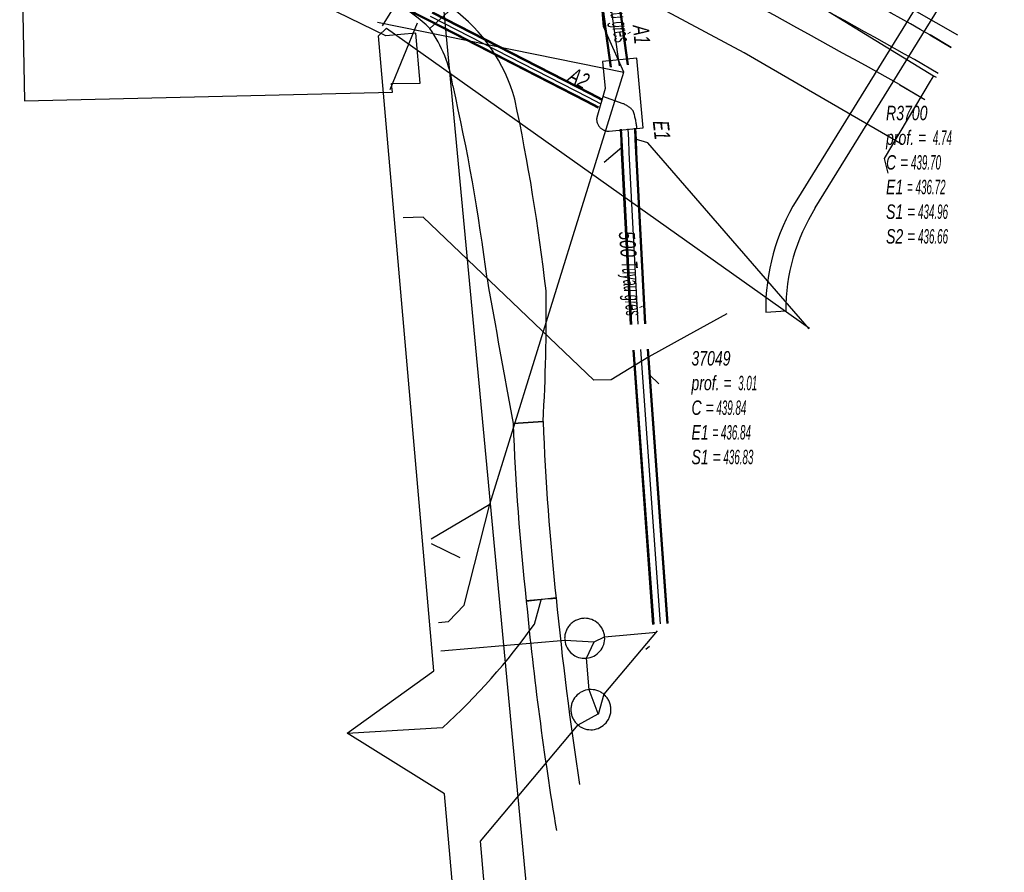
# Model space of a CAD drawing. Header units: metres. Extents: x 2695563 to 2696938, y 1260544 to 1262032.
# Tile 317 of 340: x 2696896 to 2696931, y 1261609 to 1261638. Entities that reach past the tile are written whole.
import ezdxf

# ---------------------------------------------------------------- set-up
doc = ezdxf.new("R2010")
doc.units = ezdxf.units.M
doc.header["$LTSCALE"] = 100
doc.linetypes.add('AUSGEZOGEN', pattern=[0])
doc.linetypes.add('STRICHLINIE2_S3', pattern=[0.25, 0.15, -0.1])
for name, color, linetype in [('Eau portable_Cadastre des conduites_Conduite', 171, 'AUSGEZOGEN'), ('EU_Cadastre des conduites', 24, 'AUSGEZOGEN'), ('EU_Cadastre des conduites – Texte', 7, 'AUSGEZOGEN'), ('EU_Cadastre des conduites_Axe de tracé', 24, 'AUSGEZOGEN'), ('EU_Cadastre des conduites_Ouvrage spécial – Ligne de détail', 24, 'AUSGEZOGEN'), ('EU_Cadastre des conduites_Ouvrage spécial – Polygone de détail', 24, 'AUSGEZOGEN'), ('EU_Cadastre des conduites_Regard normalisé – Texte', 24, 'AUSGEZOGEN'), ('EU_Cadastre des conduites_Regard – Ligne de détail', 24, 'AUSGEZOGEN'), ('EU_Cadastre des conduites_Regard – Polygone de détail', 24, 'AUSGEZOGEN'), ('EU_Cadastre des conduites_Texte entrée-sortie', 24, 'AUSGEZOGEN'), ('Réseau électrique_Cadastre des conduite_Bord du tracé', 1, 'AUSGEZOGEN'), ('Réseau électrique_Cadastre des conduite_Tronçon de tracé', 1, 'AUSGEZOGEN'), ('Réseau électrique_Cadastre des conduites_Ouvrage_Surface-Ligne-Point', 1, 'AUSGEZOGEN'), ('Télécommunications_SW_Cadastre des conduites_Bord du tracé', 94, 'AUSGEZOGEN')]:
    doc.layers.add(name, color=color, linetype=linetype)
doc.styles.add('ARIAL', font='arial.ttf')
pattern_1 = [(0, (2708005, 1273150), (6075, 6075), [6075, -6075]), (90, (2708005, 1273150), (-6075, 6075), [6075, -6075])]

# ---------------------------------------------------------------- blocks, each defined once
blk = doc.blocks.new('COMPLEXOBJECT_1527')
at = {"layer": 'EU_Cadastre des conduites_Regard – Polygone de détail', "color": 24, "linetype": 'STRICHLINIE2_S3', "transparency": 33554687}
for centre, radius, start, end in [((6915.188, 11617.021), 0.699, 90.6037, 185.2313), ((6915.188, 11617.02), 0.701, 4.7876, 90.568), ((6915.189, 11617.02), 0.699, 185.1613, 274.796), ((6915.188, 11617.021), 0.7, 274.844, 4.6697)]:
    blk.add_arc(centre, radius, start, end, dxfattribs=at)
blk = doc.blocks.new('COMPLEXOBJECT_1528')
at = {"layer": 'EU_Cadastre des conduites_Regard – Polygone de détail', "color": 24, "linetype": 'STRICHLINIE2_S3', "transparency": 33554687}
for centre, radius, start, end in [((6915.408, 11614.526), 0.703, 61.5043, 149.8883), ((6915.406, 11614.528), 0.702, 330.3933, 61.2928), ((6915.409, 11614.526), 0.703, 149.9551, 240.9158), ((6915.405, 11614.526), 0.702, 241.1992, 330.564)]:
    blk.add_arc(centre, radius, start, end, dxfattribs=at)
blk = doc.blocks.new('COMPLEXOBJECT_1530')
at = {"layer": 'EU_Cadastre des conduites_Ouvrage spécial – Ligne de détail', "color": 24, "linetype": 'STRICHLINIE2_S3', "transparency": 33554687}
blk.add_line((6916.536, 11635.713), (6915.822, 11635.969), dxfattribs=at)
for centre, radius, start, end in [((6916.187, 11634.863), 0.919, 40.6937, 67.7032), ((6914.062, 11634.53), 2.972, 6.6514, 18.2824)]:
    blk.add_arc(centre, radius, start, end, dxfattribs=at)
blk = doc.blocks.new('COMPLEXOBJECT_1538')
at = {"layer": 'EU_Cadastre des conduites_Ouvrage spécial – Polygone de détail', "color": 24, "linetype": 'STRICHLINIE2_S3', "transparency": 33554687}
blk.add_line((6916.044, 11634.752), (6917.239, 11634.866), dxfattribs=at)
blk.add_lwpolyline([(6917.239, 11634.866), (6917.008, 11637.305), (6915.813, 11637.192), (6915.903, 11636.248), (6915.611, 11635.231)], dxfattribs=at)
for centre, radius, start, end in [((6916.027, 11635.173), 0.42, 172.0835, 229.461), ((6916.03, 11635.177), 0.425, 229.4053, 271.8387)]:
    blk.add_arc(centre, radius, start, end, dxfattribs=at)
blk = doc.blocks.new('COMPLEXOBJECT_1549')
at = {"layer": 'EU_Cadastre des conduites', "color": 24, "linetype": 'AUSGEZOGEN', "transparency": 33554687}
for p, q in [((6915.485, 11643.412), (6914.875, 11643.739)), ((6927.543, 11636.77), (6926.72, 11637.253))]:
    blk.add_line(p, q, dxfattribs=at)
for centre, radius, start, end in [((6571.363, 11001.683), 728.175, 62.383715, 62.914974), ((6561.795, 10983.915), 748.354, 61.848204, 62.365194), ((6568.486, 10997.104), 733.568, 60.768185, 61.76892)]:
    blk.add_arc(centre, radius, start, end, dxfattribs=at)
blk = doc.blocks.new('COMPLEXOBJECT_1729')
at = {"layer": 'Réseau électrique_Cadastre des conduite_Bord du tracé', "color": 1, "linetype": 'AUSGEZOGEN', "transparency": 33554687}
blk.add_line((6921.516, 11628.421), (6922.215, 11628.469), dxfattribs=at)
blk.add_lwpolyline([(6923.25, 11632.071), (6929.857, 11642.763), (6929.255, 11643.119), (6922.603, 11632.355)], dxfattribs=at)
for centre, radius, start, end in [((6928.813, 11628.522), 7.298, 148.3151, 180.793), ((6929.009, 11628.466), 6.794, 147.9583, 179.9787)]:
    blk.add_arc(centre, radius, start, end, dxfattribs=at)
blk = doc.blocks.new('COMPLEXOBJECT_1833')
at = {"layer": 'Réseau électrique_Cadastre des conduite_Bord du tracé', "color": 1, "linetype": 'AUSGEZOGEN', "transparency": 33554687}
for p, q in [((6904.885, 11641.015), (6908.625, 11639.204)), ((6909.781, 11638.341), (6910.559, 11639.054))]:
    blk.add_line(p, q, dxfattribs=at)
blk.add_lwpolyline([(6909.177, 11640.104), (6905.345, 11641.959), (6904.885, 11641.015)], dxfattribs=at)
for centre, radius, start, end in [((6905.788, 11634.209), 6.8, 45.4413, 60.1058), ((6905.892, 11634.337), 5.582, 45.8326, 60.6818)]:
    blk.add_arc(centre, radius, start, end, dxfattribs=at)
blk = doc.blocks.new('COMPLEXOBJECT_1834')
at = {"layer": 'Réseau électrique_Cadastre des conduite_Bord du tracé', "color": 1, "linetype": 'AUSGEZOGEN', "transparency": 33554687}
blk.add_line((6913.736, 11624.606), (6912.688, 11624.528), dxfattribs=at)
for centre, radius, start, end in [((7000.092, 11627.877), 87.468, 182.19425, 186.26355), ((7000.327, 11627.879), 86.653, 182.16492, 186.27312), ((6914.732, 11603.931), 14.49, 92.1301, 96.2823)]:
    blk.add_arc(centre, radius, start, end, dxfattribs=at)
blk = doc.blocks.new('COMPLEXOBJECT_1835')
at = {"layer": 'Réseau électrique_Cadastre des conduite_Bord du tracé', "color": 1, "linetype": 'AUSGEZOGEN', "transparency": 33554687}
blk.add_line((6914.19, 11618.441), (6913.149, 11618.304), dxfattribs=at)
for centre, radius, start, end in [((7032.487, 11629.889), 119.899, 185.54473, 189.40345), ((7032.931, 11629.993), 119.301, 185.5568, 188.7207)]:
    blk.add_arc(centre, radius, start, end, dxfattribs=at)
blk = doc.blocks.new('COMPLEXOBJECT_1843')
at = {"layer": 'Réseau électrique_Cadastre des conduite_Bord du tracé', "color": 1, "linetype": 'AUSGEZOGEN', "transparency": 33554687}
for p, q in [((6910.559, 11639.054), (6909.781, 11638.341)), ((6912.688, 11624.528), (6913.736, 11624.606))]:
    blk.add_line(p, q, dxfattribs=at)
for centre, radius, start, end in [((6907.009, 11634.267), 5.96, 15.6164, 53.4419), ((6905.82, 11635.586), 4.825, 8.9681, 34.822), ((6843.609, 11621.06), 68.698, 7.13743, 12.84944), ((6840.519, 11620.678), 73.81, 6.60993, 11.8788), ((7740.98, 11776.525), 842.122, 190.048057, 190.398434), ((6850.959, 11628.307), 62.886, 356.62635, 0.79026)]:
    blk.add_arc(centre, radius, start, end, dxfattribs=at)
blk = doc.blocks.new('COMPLEXOBJECT_2702')
at = {"layer": 'Réseau électrique_Cadastre des conduite_Tronçon de tracé', "color": 1, "linetype": 'AUSGEZOGEN', "transparency": 33554687}
blk.add_line((6913.431, 11617.514), (6913.669, 11618.372), dxfattribs=at)
blk.add_arc((6895.321, 11630.361), 22.204, 312.1404, 324.6476, dxfattribs=at)

msp = doc.modelspace()

# ---------------------------------------------------------------- hatches: boundary and pattern name
at = {"layer": 'Réseau électrique_Cadastre des conduite_Bord du tracé', "lineweight": 18, "transparency": 33554687}
h = msp.add_hatch(dxfattribs=at)
h.set_pattern_fill('MUSTER', color=1, scale=6075, style=0, pattern_type=2)
h.set_pattern_definition(pattern_1)
h.paths.add_polyline_path([(2696923.185, 1261628.279), (2696923.186, 1261628.401), (2696923.19, 1261628.524), (2696923.195, 1261628.646), (2696923.203, 1261628.769), (2696923.213, 1261628.891), (2696923.225, 1261629.012), (2696923.239, 1261629.134), (2696923.256, 1261629.255), (2696923.275, 1261629.376), (2696923.296, 1261629.497), (2696923.319, 1261629.617), (2696923.344, 1261629.737), (2696923.371, 1261629.857), (2696923.401, 1261629.976), (2696923.433, 1261630.094), (2696923.466, 1261630.212), (2696923.502, 1261630.329), (2696923.54, 1261630.445), (2696923.581, 1261630.561), (2696923.623, 1261630.676), (2696923.667, 1261630.79), (2696923.713, 1261630.903), (2696923.762, 1261631.016), (2696923.812, 1261631.127), (2696923.865, 1261631.238), (2696923.919, 1261631.348), (2696923.975, 1261631.457), (2696924.034, 1261631.564), (2696924.094, 1261631.671), (2696924.156, 1261631.777), (2696924.22, 1261631.881), (2696930.827, 1261642.573), (2696930.225, 1261642.929), (2696923.573, 1261632.165), (2696923.504, 1261632.051), (2696923.437, 1261631.935), (2696923.372, 1261631.819), (2696923.31, 1261631.701), (2696923.249, 1261631.582), (2696923.191, 1261631.462), (2696923.135, 1261631.341), (2696923.081, 1261631.219), (2696923.029, 1261631.096), (2696922.98, 1261630.972), (2696922.932, 1261630.847), (2696922.888, 1261630.721), (2696922.845, 1261630.595), (2696922.805, 1261630.468), (2696922.767, 1261630.34), (2696922.731, 1261630.211), (2696922.698, 1261630.082), (2696922.667, 1261629.952), (2696922.639, 1261629.822), (2696922.613, 1261629.691), (2696922.589, 1261629.56), (2696922.568, 1261629.428), (2696922.549, 1261629.296), (2696922.533, 1261629.163), (2696922.519, 1261629.031), (2696922.507, 1261628.898), (2696922.498, 1261628.764), (2696922.491, 1261628.631), (2696922.487, 1261628.498), (2696922.485, 1261628.364), (2696922.486, 1261628.231)], flags=0)
h = msp.add_hatch(dxfattribs=at)
h.set_pattern_fill('MUSTER', color=1, scale=6075, style=0, pattern_type=2)
h.set_pattern_definition(pattern_1)
h.paths.add_polyline_path([(2696905.855, 1261640.825), (2696909.595, 1261639.014), (2696909.636, 1261638.991), (2696909.676, 1261638.968), (2696909.716, 1261638.944), (2696909.756, 1261638.92), (2696909.796, 1261638.896), (2696909.836, 1261638.871), (2696909.875, 1261638.846), (2696909.914, 1261638.82), (2696909.953, 1261638.795), (2696909.992, 1261638.769), (2696910.03, 1261638.742), (2696910.069, 1261638.716), (2696910.107, 1261638.689), (2696910.145, 1261638.662), (2696910.182, 1261638.634), (2696910.22, 1261638.606), (2696910.257, 1261638.578), (2696910.294, 1261638.549), (2696910.33, 1261638.52), (2696910.367, 1261638.491), (2696910.403, 1261638.462), (2696910.439, 1261638.432), (2696910.475, 1261638.402), (2696910.51, 1261638.372), (2696910.545, 1261638.341), (2696910.58, 1261638.31), (2696910.615, 1261638.279), (2696910.649, 1261638.247), (2696910.684, 1261638.215), (2696910.717, 1261638.183), (2696910.751, 1261638.151), (2696911.529, 1261638.864), (2696911.489, 1261638.903), (2696911.448, 1261638.942), (2696911.408, 1261638.981), (2696911.366, 1261639.019), (2696911.325, 1261639.057), (2696911.283, 1261639.094), (2696911.241, 1261639.131), (2696911.199, 1261639.168), (2696911.156, 1261639.205), (2696911.113, 1261639.241), (2696911.07, 1261639.277), (2696911.026, 1261639.312), (2696910.983, 1261639.347), (2696910.938, 1261639.382), (2696910.894, 1261639.416), (2696910.849, 1261639.45), (2696910.804, 1261639.484), (2696910.759, 1261639.517), (2696910.713, 1261639.55), (2696910.668, 1261639.582), (2696910.622, 1261639.614), (2696910.575, 1261639.646), (2696910.529, 1261639.677), (2696910.482, 1261639.708), (2696910.435, 1261639.739), (2696910.387, 1261639.769), (2696910.34, 1261639.799), (2696910.292, 1261639.828), (2696910.244, 1261639.857), (2696910.196, 1261639.886), (2696910.147, 1261639.914), (2696906.315, 1261641.769)], flags=0)
h = msp.add_hatch(dxfattribs=at)
h.set_pattern_fill('MUSTER', color=1, scale=6075, style=0, pattern_type=2)
h.set_pattern_definition(pattern_1)
h.paths.add_polyline_path([(2696914.706, 1261624.416), (2696914.715, 1261624.563), (2696914.723, 1261624.71), (2696914.73, 1261624.858), (2696914.738, 1261625.005), (2696914.745, 1261625.152), (2696914.752, 1261625.299), (2696914.758, 1261625.447), (2696914.764, 1261625.594), (2696914.77, 1261625.741), (2696914.775, 1261625.889), (2696914.781, 1261626.036), (2696914.785, 1261626.183), (2696914.79, 1261626.331), (2696914.794, 1261626.478), (2696914.797, 1261626.625), (2696914.801, 1261626.773), (2696914.804, 1261626.92), (2696914.806, 1261627.068), (2696914.809, 1261627.215), (2696914.81, 1261627.362), (2696914.812, 1261627.51), (2696914.813, 1261627.657), (2696914.814, 1261627.805), (2696914.815, 1261627.952), (2696914.815, 1261628.099), (2696914.815, 1261628.247), (2696914.814, 1261628.394), (2696914.814, 1261628.542), (2696914.812, 1261628.689), (2696914.811, 1261628.837), (2696914.809, 1261628.984), (2696914.783, 1261629.201), (2696914.757, 1261629.419), (2696914.73, 1261629.636), (2696914.703, 1261629.853), (2696914.675, 1261630.071), (2696914.646, 1261630.288), (2696914.617, 1261630.505), (2696914.587, 1261630.721), (2696914.556, 1261630.938), (2696914.525, 1261631.155), (2696914.493, 1261631.372), (2696914.46, 1261631.588), (2696914.427, 1261631.804), (2696914.393, 1261632.021), (2696914.359, 1261632.237), (2696914.323, 1261632.453), (2696914.288, 1261632.669), (2696914.251, 1261632.885), (2696914.214, 1261633.101), (2696914.176, 1261633.316), (2696914.138, 1261633.532), (2696914.099, 1261633.747), (2696914.059, 1261633.963), (2696914.019, 1261634.178), (2696913.978, 1261634.393), (2696913.936, 1261634.608), (2696913.894, 1261634.823), (2696913.851, 1261635.038), (2696913.808, 1261635.252), (2696913.764, 1261635.467), (2696913.719, 1261635.681), (2696913.684, 1261635.803), (2696913.645, 1261635.924), (2696913.605, 1261636.044), (2696913.562, 1261636.164), (2696913.516, 1261636.282), (2696913.468, 1261636.399), (2696913.417, 1261636.516), (2696913.364, 1261636.631), (2696913.308, 1261636.745), (2696913.25, 1261636.858), (2696913.19, 1261636.97), (2696913.127, 1261637.08), (2696913.062, 1261637.189), (2696912.994, 1261637.296), (2696912.925, 1261637.402), (2696912.853, 1261637.507), (2696912.779, 1261637.61), (2696912.702, 1261637.711), (2696912.624, 1261637.811), (2696912.543, 1261637.909), (2696912.461, 1261638.006), (2696912.376, 1261638.1), (2696912.289, 1261638.193), (2696912.201, 1261638.284), (2696912.11, 1261638.373), (2696912.018, 1261638.46), (2696911.923, 1261638.545), (2696911.827, 1261638.628), (2696911.73, 1261638.709), (2696911.63, 1261638.787), (2696911.529, 1261638.864), (2696910.751, 1261638.151), (2696910.791, 1261638.093), (2696910.83, 1261638.035), (2696910.867, 1261637.975), (2696910.905, 1261637.916), (2696910.941, 1261637.856), (2696910.976, 1261637.795), (2696911.011, 1261637.734), (2696911.044, 1261637.672), (2696911.077, 1261637.61), (2696911.109, 1261637.547), (2696911.14, 1261637.484), (2696911.17, 1261637.421), (2696911.199, 1261637.357), (2696911.227, 1261637.292), (2696911.254, 1261637.228), (2696911.28, 1261637.162), (2696911.305, 1261637.097), (2696911.329, 1261637.031), (2696911.353, 1261636.965), (2696911.375, 1261636.898), (2696911.397, 1261636.831), (2696911.417, 1261636.764), (2696911.436, 1261636.697), (2696911.455, 1261636.629), (2696911.472, 1261636.561), (2696911.489, 1261636.493), (2696911.504, 1261636.424), (2696911.519, 1261636.355), (2696911.532, 1261636.286), (2696911.545, 1261636.217), (2696911.556, 1261636.148), (2696911.605, 1261635.933), (2696911.653, 1261635.717), (2696911.7, 1261635.501), (2696911.747, 1261635.285), (2696911.793, 1261635.069), (2696911.838, 1261634.853), (2696911.883, 1261634.637), (2696911.927, 1261634.42), (2696911.97, 1261634.203), (2696912.013, 1261633.987), (2696912.054, 1261633.77), (2696912.096, 1261633.553), (2696912.136, 1261633.335), (2696912.176, 1261633.118), (2696912.215, 1261632.901), (2696912.253, 1261632.683), (2696912.291, 1261632.465), (2696912.328, 1261632.247), (2696912.364, 1261632.03), (2696912.399, 1261631.812), (2696912.434, 1261631.593), (2696912.468, 1261631.375), (2696912.502, 1261631.157), (2696912.535, 1261630.938), (2696912.567, 1261630.72), (2696912.598, 1261630.501), (2696912.629, 1261630.282), (2696912.658, 1261630.063), (2696912.688, 1261629.844), (2696912.716, 1261629.625), (2696912.744, 1261629.406), (2696912.773, 1261629.242), (2696912.802, 1261629.079), (2696912.831, 1261628.915), (2696912.86, 1261628.752), (2696912.889, 1261628.588), (2696912.918, 1261628.425), (2696912.948, 1261628.261), (2696912.977, 1261628.098), (2696913.006, 1261627.934), (2696913.035, 1261627.771), (2696913.065, 1261627.607), (2696913.094, 1261627.444), (2696913.124, 1261627.28), (2696913.153, 1261627.117), (2696913.182, 1261626.953), (2696913.212, 1261626.79), (2696913.241, 1261626.626), (2696913.271, 1261626.463), (2696913.301, 1261626.299), (2696913.33, 1261626.136), (2696913.36, 1261625.972), (2696913.389, 1261625.809), (2696913.419, 1261625.645), (2696913.449, 1261625.482), (2696913.479, 1261625.318), (2696913.508, 1261625.155), (2696913.538, 1261624.992), (2696913.568, 1261624.828), (2696913.598, 1261624.665), (2696913.628, 1261624.501), (2696913.658, 1261624.338)], flags=0)
h = msp.add_hatch(dxfattribs=at)
h.set_pattern_fill('MUSTER', color=1, scale=6075, style=0, pattern_type=2)
h.set_pattern_definition(pattern_1)
h.paths.add_polyline_path([(2696915.163, 1261618.221), (2696915.141, 1261618.42), (2696915.12, 1261618.62), (2696915.099, 1261618.819), (2696915.079, 1261619.018), (2696915.059, 1261619.218), (2696915.04, 1261619.417), (2696915.021, 1261619.617), (2696915.003, 1261619.816), (2696914.985, 1261620.016), (2696914.967, 1261620.216), (2696914.95, 1261620.415), (2696914.933, 1261620.615), (2696914.917, 1261620.815), (2696914.902, 1261621.015), (2696914.886, 1261621.214), (2696914.872, 1261621.414), (2696914.857, 1261621.614), (2696914.844, 1261621.814), (2696914.83, 1261622.014), (2696914.817, 1261622.214), (2696914.805, 1261622.414), (2696914.793, 1261622.614), (2696914.781, 1261622.814), (2696914.77, 1261623.015), (2696914.76, 1261623.215), (2696914.75, 1261623.415), (2696914.74, 1261623.615), (2696914.731, 1261623.815), (2696914.722, 1261624.015), (2696914.714, 1261624.216), (2696914.706, 1261624.416), (2696913.658, 1261624.338), (2696913.666, 1261624.138), (2696913.674, 1261623.938), (2696913.683, 1261623.737), (2696913.692, 1261623.537), (2696913.702, 1261623.337), (2696913.712, 1261623.137), (2696913.723, 1261622.937), (2696913.734, 1261622.737), (2696913.746, 1261622.537), (2696913.758, 1261622.337), (2696913.77, 1261622.137), (2696913.783, 1261621.937), (2696913.796, 1261621.737), (2696913.81, 1261621.537), (2696913.825, 1261621.337), (2696913.839, 1261621.137), (2696913.855, 1261620.937), (2696913.87, 1261620.737), (2696913.887, 1261620.538), (2696913.903, 1261620.338), (2696913.92, 1261620.138), (2696913.938, 1261619.939), (2696913.956, 1261619.739), (2696913.974, 1261619.54), (2696913.993, 1261619.34), (2696914.012, 1261619.141), (2696914.032, 1261618.941), (2696914.052, 1261618.742), (2696914.073, 1261618.542), (2696914.094, 1261618.343), (2696914.116, 1261618.144), (2696914.15, 1261618.148), (2696914.183, 1261618.151), (2696914.217, 1261618.155), (2696914.251, 1261618.158), (2696914.284, 1261618.162), (2696914.318, 1261618.165), (2696914.352, 1261618.168), (2696914.386, 1261618.171), (2696914.419, 1261618.174), (2696914.453, 1261618.177), (2696914.487, 1261618.18), (2696914.521, 1261618.183), (2696914.554, 1261618.186), (2696914.588, 1261618.188), (2696914.622, 1261618.191), (2696914.656, 1261618.193), (2696914.689, 1261618.196), (2696914.723, 1261618.198), (2696914.757, 1261618.2), (2696914.791, 1261618.202), (2696914.825, 1261618.204), (2696914.858, 1261618.206), (2696914.892, 1261618.208), (2696914.926, 1261618.21), (2696914.96, 1261618.212), (2696914.994, 1261618.214), (2696915.028, 1261618.215), (2696915.061, 1261618.217), (2696915.095, 1261618.218), (2696915.129, 1261618.22)], flags=0)
h = msp.add_hatch(dxfattribs=at)
h.set_pattern_fill('MUSTER', color=1, scale=6075, style=0, pattern_type=2)
h.set_pattern_definition(pattern_1)
h.paths.add_polyline_path([(2696915.979, 1261611.715), (2696915.947, 1261611.925), (2696915.915, 1261612.135), (2696915.884, 1261612.345), (2696915.853, 1261612.556), (2696915.822, 1261612.766), (2696915.792, 1261612.976), (2696915.762, 1261613.187), (2696915.733, 1261613.397), (2696915.704, 1261613.608), (2696915.675, 1261613.818), (2696915.647, 1261614.029), (2696915.619, 1261614.24), (2696915.591, 1261614.45), (2696915.564, 1261614.661), (2696915.537, 1261614.872), (2696915.511, 1261615.083), (2696915.485, 1261615.294), (2696915.459, 1261615.505), (2696915.434, 1261615.716), (2696915.409, 1261615.927), (2696915.385, 1261616.138), (2696915.36, 1261616.349), (2696915.337, 1261616.56), (2696915.313, 1261616.771), (2696915.29, 1261616.983), (2696915.268, 1261617.194), (2696915.245, 1261617.405), (2696915.223, 1261617.617), (2696915.202, 1261617.828), (2696915.181, 1261618.04), (2696915.16, 1261618.251), (2696914.119, 1261618.114), (2696914.144, 1261617.855), (2696914.17, 1261617.596), (2696914.197, 1261617.336), (2696914.224, 1261617.077), (2696914.252, 1261616.818), (2696914.28, 1261616.559), (2696914.309, 1261616.301), (2696914.338, 1261616.042), (2696914.368, 1261615.783), (2696914.399, 1261615.524), (2696914.43, 1261615.266), (2696914.462, 1261615.007), (2696914.494, 1261614.749), (2696914.526, 1261614.49), (2696914.56, 1261614.232), (2696914.594, 1261613.974), (2696914.628, 1261613.715), (2696914.663, 1261613.457), (2696914.699, 1261613.199), (2696914.735, 1261612.941), (2696914.772, 1261612.683), (2696914.809, 1261612.426), (2696914.847, 1261612.168), (2696914.885, 1261611.91), (2696914.924, 1261611.653), (2696914.963, 1261611.395), (2696915.003, 1261611.138), (2696915.044, 1261610.881), (2696915.085, 1261610.623), (2696915.127, 1261610.366), (2696915.169, 1261610.109)], flags=0)
at = {"layer": 'Réseau électrique_Cadastre des conduites_Ouvrage_Surface-Ligne-Point', "lineweight": 18, "transparency": 33554687}
h = msp.add_hatch(dxfattribs=at)
h.set_pattern_fill('MUSTER', color=1, scale=4050, style=0, pattern_type=2)
h.set_pattern_definition([(0, (2703955, 1269100), (4050, 4050), [4050, -4050]), (90, (2703955, 1269100), (-4050, 4050), [4050, -4050])])
h.paths.add_polyline_path([(2696896.41, 1261644.13), (2696896.579, 1261635.62), (2696909.436, 1261635.928), (2696909.41, 1261636.228), (2696910.405, 1261636.237), (2696910.252, 1261637.99), (2696909.209, 1261637.899)], flags=0)

# ---------------------------------------------------------------- linework, layer by layer
at = {"layer": 'Eau portable_Cadastre des conduites_Conduite', "color": 7, "linetype": 'AUSGEZOGEN', "transparency": 33554687}
for points in [[(2696923.593, 1261639.428), (2696928.35, 1261636.502), (2696928.449, 1261636.454)], [(2696928.35, 1261636.502), (2696928.237, 1261636.313), (2696926.629, 1261633.612), (2696926.755, 1261633.093)]]:
    msp.add_lwpolyline(points, dxfattribs=at)
at = {"layer": 'EU_Cadastre des conduites', "linetype": 'AUSGEZOGEN', "transparency": 33554687}
for p, q in [((2696917.059, 1261636.798), (2696916.354, 1261641.878)), ((2696917.079, 1261636.801), (2696916.374, 1261641.881)), ((2696917.099, 1261636.804), (2696916.394, 1261641.884)), ((2696917.653, 1261636.88), (2696916.948, 1261641.96)), ((2696917.673, 1261636.883), (2696916.968, 1261641.963)), ((2696917.693, 1261636.886), (2696916.988, 1261641.966)), ((2696910.695, 1261638.421), (2696909.795, 1261638.879)), ((2696910.704, 1261638.438), (2696909.804, 1261638.896)), ((2696910.713, 1261638.456), (2696909.813, 1261638.914)), ((2696916.222, 1261635.602), (2696910.704, 1261638.438)), ((2696916.232, 1261635.619), (2696910.713, 1261638.456)), ((2696916.35, 1261635.851), (2696910.831, 1261638.688)), ((2696916.36, 1261635.868), (2696910.84, 1261638.706)), ((2696916.369, 1261635.886), (2696910.849, 1261638.723)), ((2696916.213, 1261635.584), (2696910.695, 1261638.421)), ((2696916.769, 1261635.636), (2696916.35, 1261635.851)), ((2696916.778, 1261635.653), (2696916.36, 1261635.868)), ((2696916.788, 1261635.671), (2696916.369, 1261635.886)), ((2696916.632, 1261635.369), (2696916.213, 1261635.584)), ((2696916.642, 1261635.387), (2696916.222, 1261635.602)), ((2696916.651, 1261635.404), (2696916.232, 1261635.619)), ((2696917.929, 1261634.269), (2696917.907, 1261634.662)), ((2696917.949, 1261634.27), (2696917.927, 1261634.663)), ((2696917.969, 1261634.271), (2696917.947, 1261634.664)), ((2696917.429, 1261634.245), (2696917.407, 1261634.634)), ((2696917.449, 1261634.246), (2696917.427, 1261634.635)), ((2696917.469, 1261634.247), (2696917.447, 1261634.636)), ((2696917.447, 1261633.806), (2696917.429, 1261634.245)), ((2696917.467, 1261633.807), (2696917.449, 1261634.246)), ((2696917.487, 1261633.808), (2696917.469, 1261634.247)), ((2696917.947, 1261633.83), (2696917.929, 1261634.269)), ((2696917.967, 1261633.831), (2696917.949, 1261634.27)), ((2696917.987, 1261633.832), (2696917.969, 1261634.271)), ((2696917.762, 1261627.802), (2696917.447, 1261633.806)), ((2696917.782, 1261627.803), (2696917.467, 1261633.807)), ((2696917.802, 1261627.804), (2696917.487, 1261633.808)), ((2696918.262, 1261627.828), (2696917.947, 1261633.83)), ((2696918.282, 1261627.829), (2696917.967, 1261633.831)), ((2696918.302, 1261627.83), (2696917.987, 1261633.832)), ((2696918.543, 1261617.317), (2696917.853, 1261626.905)), ((2696918.563, 1261617.318), (2696917.873, 1261626.906)), ((2696918.583, 1261617.32), (2696917.893, 1261626.907)), ((2696919.042, 1261617.353), (2696918.351, 1261626.941)), ((2696919.062, 1261617.354), (2696918.371, 1261626.942)), ((2696919.081, 1261617.356), (2696918.391, 1261626.943))]:
    msp.add_line(p, q, dxfattribs=at)
at = {"layer": 'EU_Cadastre des conduites', "color": 255, "transparency": 33554687}
for p, q in [((2696917.376, 1261636.842), (2696916.671, 1261641.922)), ((2696916.291, 1261635.735), (2696910.772, 1261638.572)), ((2696916.71, 1261635.52), (2696916.291, 1261635.735)), ((2696917.699, 1261634.258), (2696917.677, 1261634.649)), ((2696917.717, 1261633.819), (2696917.699, 1261634.258)), ((2696918.032, 1261627.816), (2696917.717, 1261633.819)), ((2696918.812, 1261617.336), (2696918.122, 1261626.924))]:
    msp.add_line(p, q, dxfattribs=at)
at = {"layer": 'EU_Cadastre des conduites', "color": 24, "linetype": 'AUSGEZOGEN', "transparency": 33554687}
for p, q in [((2696908.918, 1261638.374), (2696917.531, 1261636.623)), ((2696916.839, 1261633.481), (2696917.461, 1261633.998)), ((2696918.756, 1261625.732), (2696918.423, 1261626.047)), ((2696910.794, 1261620.304), (2696912.84, 1261621.524)), ((2696911.801, 1261619.641), (2696910.808, 1261620.135)), ((2696918.295, 1261616.453), (2696918.419, 1261616.557))]:
    msp.add_line(p, q, dxfattribs=at)
for points in [[(2696917.531, 1261636.623), (2696916.822, 1261638.22), (2696916.68, 1261639.878), (2696916.494, 1261642.014)], [(2696911.047, 1261617.385), (2696911.4, 1261617.416), (2696911.944, 1261617.987), (2696912.84, 1261621.524), (2696917.531, 1261636.623)], [(2696924.009, 1261627.647), (2696918.367, 1261634.156), (2696917.941, 1261634.285)], [(2696918.4, 1261626.673), (2696917.082, 1261625.87), (2696916.482, 1261625.855), (2696910.512, 1261631.553), (2696909.818, 1261631.536)], [(2696918.691, 1261617.096), (2696916.826, 1261614.876), (2696916.625, 1261614.171)], [(2696911.134, 1261616.39), (2696915.462, 1261616.767), (2696916.486, 1261616.709)], [(2696916.486, 1261616.709), (2696916.856, 1261616.888), (2696918.666, 1261617.046)], [(2696916.625, 1261614.193), (2696916.315, 1261615.033), (2696916.217, 1261616.133), (2696916.486, 1261616.709)], [(2696912.877, 1261605.562), (2696912.513, 1261609.737), (2696915.928, 1261613.804), (2696916.625, 1261614.193)]]:
    msp.add_lwpolyline(points, dxfattribs=at)
at = {"layer": 'EU_Cadastre des conduites_Axe de tracé', "color": 24, "linetype": 'AUSGEZOGEN', "transparency": 33554687}
for p, q in [((2696926.922, 1261639.239), (2696929.196, 1261637.936)), ((2696928.225, 1261637.93), (2696928.972, 1261637.492)), ((2696928.972, 1261637.493), (2696928.234, 1261637.925)), ((2696927.164, 1261636.189), (2696928.052, 1261635.667)), ((2696927.179, 1261636.181), (2696928.053, 1261635.668))]:
    msp.add_line(p, q, dxfattribs=at)
for centre, radius, start, end in [((2696612.995, 1261073.33), 644.603, 60.83123, 63.421053), ((2696544.38, 1260957.224), 781.472, 60.581667, 62.406827)]:
    msp.add_arc(centre, radius, start, end, dxfattribs=at)
at = {"layer": 'EU_Cadastre des conduites_Regard – Ligne de détail', "color": 24, "linetype": 'AUSGEZOGEN', "transparency": 33554687}
msp.add_lwpolyline([(2696921.128, 1261628.176), (2696919.728, 1261627.402), (2696918.4, 1261626.673), (2696918.297, 1261626.61)], dxfattribs=at)
at = {"layer": 'Réseau électrique_Cadastre des conduite_Tronçon de tracé', "color": 1, "linetype": 'AUSGEZOGEN', "transparency": 33554687}
for p, q in [((2696909.233, 1261638.165), (2696916.365, 1261633.101)), ((2696909.362, 1261636.023), (2696910.318, 1261638.353)), ((2696907.859, 1261613.514), (2696911.189, 1261613.707))]:
    msp.add_line(p, q, dxfattribs=at)
for points in [[(2696927.26, 1261634.095), (2696921.729, 1261637.299), (2696914.303, 1261641.284)], [(2696907.859, 1261613.514), (2696910.89, 1261615.69), (2696908.956, 1261637.891), (2696909.233, 1261638.165)], [(2696911.818, 1261605.047), (2696911.264, 1261611.398), (2696907.859, 1261613.514)]]:
    msp.add_lwpolyline(points, dxfattribs=at)
at = {"layer": 'Réseau électrique_Cadastre des conduites_Ouvrage_Surface-Ligne-Point', "color": 1, "linetype": 'AUSGEZOGEN', "transparency": 33554687}
for p, q in [((2696920.52, 1261656.81), (2696909.078, 1261638.241)), ((2696916.365, 1261633.101), (2696924.023, 1261627.674))]:
    msp.add_line(p, q, dxfattribs=at)
msp.add_lwpolyline([(2696896.41, 1261644.13), (2696896.579, 1261635.62), (2696909.436, 1261635.928), (2696909.41, 1261636.228), (2696910.405, 1261636.237), (2696910.252, 1261637.99), (2696909.209, 1261637.899), (2696896.41, 1261644.13)], close=True, dxfattribs=at)
at = {"layer": 'Télécommunications_SW_Cadastre des conduites_Bord du tracé', "color": 94, "linetype": 'AUSGEZOGEN', "transparency": 33554687}
msp.add_line((2696914.137, 1261608.062), (2696911.075, 1261640.528), dxfattribs=at)

# ---------------------------------------------------------------- block references
at = {"layer": 'EU_Cadastre des conduites', "color": 24, "linetype": 'AUSGEZOGEN', "lineweight": -3, "transparency": 33554687}
msp.add_blockref('COMPLEXOBJECT_1549', (2690000.97, 1249999.81), dxfattribs=at)
at = {"layer": 'EU_Cadastre des conduites_Ouvrage spécial – Ligne de détail', "color": 24, "linetype": 'STRICHLINIE2_S3', "lineweight": -3, "transparency": 33554687}
msp.add_blockref('COMPLEXOBJECT_1530', (2690000.97, 1249999.81), dxfattribs=at)
at = {"layer": 'EU_Cadastre des conduites_Ouvrage spécial – Polygone de détail', "color": 24, "linetype": 'STRICHLINIE2_S3', "lineweight": -3, "transparency": 33554687}
msp.add_blockref('COMPLEXOBJECT_1538', (2690000.97, 1249999.81), dxfattribs=at)
at = {"layer": 'EU_Cadastre des conduites_Regard – Polygone de détail', "color": 24, "linetype": 'STRICHLINIE2_S3', "lineweight": -3, "transparency": 33554687}
for name in ['COMPLEXOBJECT_1527', 'COMPLEXOBJECT_1528']:
    msp.add_blockref(name, (2690000.97, 1249999.81), dxfattribs=at)
at = {"layer": 'Réseau électrique_Cadastre des conduite_Bord du tracé', "color": 1, "linetype": 'AUSGEZOGEN', "lineweight": -3, "transparency": 33554687}
for name in ['COMPLEXOBJECT_1729', 'COMPLEXOBJECT_1833', 'COMPLEXOBJECT_1843', 'COMPLEXOBJECT_1834', 'COMPLEXOBJECT_1835']:
    msp.add_blockref(name, (2690000.97, 1249999.81), dxfattribs=at)
at = {"layer": 'Réseau électrique_Cadastre des conduite_Tronçon de tracé', "color": 1, "linetype": 'AUSGEZOGEN', "lineweight": -3, "transparency": 33554687}
msp.add_blockref('COMPLEXOBJECT_2702', (2690000.97, 1249999.81), dxfattribs=at)

# ---------------------------------------------------------------- texts
at = {"layer": 'EU_Cadastre des conduites – Texte', "color": 24, "transparency": 33554687, "char_height": 0.55705, "width": 6, "attachment_point": 7, "style": 'ARIAL'}
for s, insert, rotation in [('\\A1;{\\fArial|b0|i1|c0|p34;\\W0.7;600 \\W0.49;Tuyau grès}', (2696916.602, 1261640.538), 278.694), ('\\A1;{\\fArial|b0|i1|c0|p34;\\W0.7;500 \\W0.49;Tuyau grès}', (2696917.179, 1261631.026), 275.1831)]:
    msp.add_mtext(s, dxfattribs=dict(at, insert=insert, rotation=rotation))
at = {"layer": 'EU_Cadastre des conduites_Regard normalisé – Texte', "color": 24, "transparency": 33554687, "char_height": 0.50641, "attachment_point": 1, "line_spacing_factor": 1.024096, "style": 'ARIAL'}
for s, insert, width in [('\\A1;{\\fArial|b0|i1|c0|p34;\\W0.69518;R3700}\\P{\\fArial|b0|i1|c0|p34;\\H0.99721x;\\W0.69518;prof. = \\W0.48663; 4.74}\\P{\\fArial|b0|i1|c0|p34;\\H0.99721x;\\W0.69518;C =\\W0.48663; 439.70}\\P{\\fArial|b0|i1|c0|p34;\\H0.99721x;\\W0.69518;E1 \\W0.48663;= 436.72}\\P{\\fArial|b0|i1|c0|p34;\\H0.99721x;\\W0.69518;S1 =\\W0.48663; 434.96}\\P{\\fArial|b0|i1|c0|p34;\\H0.99721x;\\W0.69518;S2 =\\W0.48663; 436.66}', (2696926.693, 1261635.451), 2.84084), ('\\A1;{\\fArial|b0|i1|c0|p34;\\W0.69396;37049}\\P{\\fArial|b0|i1|c0|p34;\\H0.99721x;\\W0.69396;prof. = \\W0.48577; 3.01}\\P{\\fArial|b0|i1|c0|p34;\\H0.99721x;\\W0.69396;C =\\W0.48577; 439.84}\\P{\\fArial|b0|i1|c0|p34;\\H0.99721x;\\W0.69396;E1 \\W0.48577;= 436.84}\\P{\\fArial|b0|i1|c0|p34;\\H0.99721x;\\W0.69396;S1 =\\W0.48577; 436.83}', (2696919.892, 1261626.874), 2.83583)]:
    msp.add_mtext(s, dxfattribs=dict(at, insert=insert, width=width))
at = {"layer": 'EU_Cadastre des conduites_Texte entrée-sortie', "color": 24, "transparency": 33554687, "char_height": 0.55705, "attachment_point": 7, "style": 'ARIAL'}
for s, insert, width, rotation in [('\\A1;{\\fArial|i1|b0;\\H0.557054;\\W0.700000;\\C24;A1}\\P', (2696917.84, 1261638.248), 0.85544, 275.4108), ('\\A1;{\\fArial|i1|b0;\\H0.557054;\\W0.700000;\\C24;A2}\\P', (2696915.536, 1261636.326), 0.86376, 332.676), ('\\A1;{\\fArial|i1|b0;\\H0.557054;\\W0.700000;\\C24;E1}\\P', (2696918.538, 1261634.9), 0.85544, 276.4152)]:
    msp.add_mtext(s, dxfattribs=dict(at, insert=insert, width=width, rotation=rotation))

doc.saveas('drawing.dxf')
